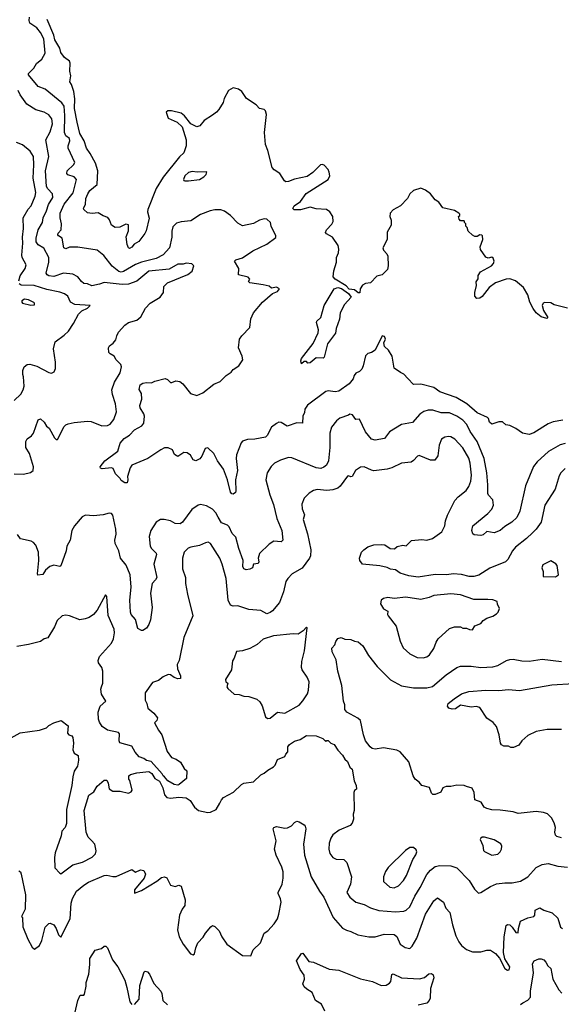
# Model space of a CAD drawing. Extents: x 1771496 to 1971148, y 471553 to 643630.
# Tile 647 of 656: x 1927492 to 1931993, y 539185 to 547373. Entities that reach past the tile are written whole.
import ezdxf

# ---------------------------------------------------------------- set-up
doc = ezdxf.new("R2010")
doc.units = 0

msp = doc.modelspace()

# ---------------------------------------------------------------- linework, layer by layer
at = {"layer": '0CON10XD'}
for points in [[(1927634.5, 547305), (1927575.7, 547345), (1927569.6, 547365), (1927574, 547395)], [(1932005, 544041.4), (1931925, 544029.2), (1931885, 544012), (1931765, 543935.8), (1931725, 543923.8), (1931670, 543935), (1931615, 543972.5), (1931565, 543997.5), (1931533, 544003), (1931505, 544027.5), (1931475, 544027.5), (1931415, 544010), (1931396.7, 544025), (1931388.8, 544055), (1931380, 544065), (1931295, 544104.4), (1931206.9, 544176.9), (1931120.2, 544230.2), (1930985, 544279.2), (1930934.4, 544314.4), (1930825, 544342.9), (1930765, 544339.5), (1930718.6, 544388.6), (1930685.8, 544425.8), (1930657.7, 544437.7), (1930604.5, 544474.5), (1930588, 544575), (1930555.8, 544625.8), (1930524.1, 544654.1), (1930517.5, 544685), (1930531.2, 544715), (1930530, 544725), (1930525, 544737.5), (1930505, 544742.5), (1930445, 544624), (1930415.9, 544604.1), (1930385, 544597.5), (1930365, 544577.5), (1930347.1, 544495), (1930335, 544466.2), (1930315, 544447.5), (1930285, 544434), (1930271.9, 544415), (1930264.3, 544385), (1930231.4, 544345), (1930145, 544284.2), (1930115, 544278), (1930055, 544285.7), (1930035, 544280.8), (1929882.8, 544167.2), (1929860.8, 544135), (1929859.4, 544105), (1929845.7, 544075), (1929841.2, 544018.8), (1929795, 544020), (1929715, 543993.1), (1929665, 544024.2), (1929645, 544025.7), (1929625, 544016), (1929585.5, 543984.5), (1929550, 543915), (1929535, 543901.9), (1929445, 543883.3), (1929385, 543881.9), (1929345, 543867.5), (1929332, 543855), (1929292.9, 543755), (1929290.6, 543725), (1929303.1, 543625), (1929284.4, 543545), (1929288.8, 543451.2), (1929285, 543440), (1929265, 543428), (1929255, 543430.8), (1929244.4, 543445), (1929218.9, 543545), (1929184.5, 543635), (1929135.6, 543705), (1929105, 543766), (1929055, 543813.3), (1929033.9, 543806.1), (1929007, 543743), (1928989.7, 543720.3), (1928955, 543703.8), (1928933, 543713), (1928910.5, 543750.5), (1928885, 543771.2), (1928855, 543772.5), (1928805, 543741.2), (1928777.7, 543757.7), (1928762.5, 543795), (1928725, 543813.3), (1928695, 543811.2), (1928664.4, 543795.6), (1928556.7, 543725), (1928425, 543667.1), (1928410, 543645), (1928387.5, 543575), (1928391.2, 543545), (1928385, 543520), (1928365, 543520), (1928335, 543540), (1928326.4, 543556.4), (1928288.8, 543595), (1928270, 543640), (1928255, 543646.2), (1928177, 543637), (1928163.6, 543643.6), (1928160, 543655), (1928199.2, 543705), (1928307.1, 543785), (1928327.9, 543852.1), (1928359.5, 543890.5), (1928405, 543918.6), (1928447.3, 543962.7), (1928506, 543995), (1928523, 544017), (1928529.2, 544075), (1928524, 544095), (1928492.5, 544145), (1928489.2, 544165), (1928506.1, 544216.1), (1928504, 544265), (1928486.1, 544296.1), (1928493.2, 544336.8), (1928515, 544350), (1928545.7, 544355.7), (1928586.4, 544353.6), (1928615, 544367.5), (1928701.7, 544388.3), (1928720.6, 544380.6), (1928745, 544355.6), (1928756.7, 544355), (1928789.3, 544370.7), (1928824.2, 544364.2), (1928846.7, 544345), (1928910.6, 544265), (1928965, 544246.9), (1929015, 544269.2), (1929105, 544341.5), (1929159.2, 544365), (1929206.9, 544413.1), (1929248.2, 544441.8), (1929266.2, 544465), (1929314.4, 544495.6), (1929345.8, 544545), (1929341.9, 544575), (1929309.2, 544645), (1929319.2, 544715), (1929337.5, 544745), (1929405.7, 544814.3), (1929412.5, 544885), (1929434.2, 544935), (1929510, 545025), (1929593.9, 545096.1), (1929635, 545113.3), (1929652.5, 545135), (1929625, 545148.1), (1929585, 545141.2), (1929565, 545156.4), (1929515, 545169.2), (1929405.7, 545184.3), (1929393.8, 545195), (1929403.3, 545215), (1929392, 545232), (1929311.3, 545251.3), (1929314.4, 545305), (1929276.7, 545365), (1929287.5, 545375), (1929345, 545392.9), (1929429.4, 545450.6), (1929546.2, 545505), (1929619.4, 545560.6), (1929622, 545575), (1929582.5, 545655), (1929575.5, 545685), (1929547.1, 545715), (1929525, 545717.3), (1929485, 545706.4), (1929435, 545677.1), (1929345, 545658.9), (1929305, 545679.4), (1929245, 545743.4), (1929195, 545781.8), (1929165, 545791.8), (1929115, 545792.9), (1929075.4, 545784.6), (1928995, 545751.4), (1928915, 545700), (1928835, 545692.5), (1928795, 545682), (1928765, 545651.2), (1928756.5, 545615), (1928755.4, 545565), (1928735.8, 545475), (1928685, 545416.8), (1928625, 545386.8), (1928505, 545356.4), (1928455, 545337.8), (1928355, 545278.5), (1928335, 545274.5), (1928315, 545279.5), (1928261.9, 545321.9), (1928191.3, 545411.3), (1928135, 545457.3), (1927975, 545482.4), (1927905, 545481.1), (1927875, 545467.7), (1927859.6, 545475), (1927845.5, 545555), (1927814.6, 545574.6), (1927808.3, 545585), (1927812.2, 545597.8), (1927837.1, 545625), (1927840.4, 545675), (1927829.2, 545725), (1927828.8, 545765), (1927860.8, 545839.2), (1927936.4, 545933.6), (1927964.6, 546044.6), (1927945.8, 546065), (1927893.1, 546083.1), (1927882.5, 546095), (1927885.8, 546115), (1927939.4, 546165), (1927949.4, 546185), (1927894.5, 546305), (1927893.6, 546325), (1927907.5, 546365), (1927905.4, 546385), (1927876.2, 546406.2), (1927864.2, 546435), (1927868.3, 546575), (1927861.2, 546655), (1927841.7, 546681.7), (1927705, 546794.4), (1927645, 546816.5), (1927565.7, 546915), (1927565.8, 546925), (1927610.5, 546969.5), (1927631.7, 547008.3), (1927675.7, 547045), (1927702.9, 547095), (1927692.5, 547215), (1927665, 547265.6), (1927634.5, 547305)], [(1931337.5, 545575), (1931331.7, 545581.7), (1931315, 545582.5), (1931295, 545570), (1931275, 545570), (1931255, 545580), (1931220, 545615), (1931210, 545645), (1931200, 545655), (1931200, 545675), (1931190, 545685), (1931190, 545695), (1931185, 545700), (1931155, 545700), (1931143, 545713), (1931140, 545735), (1931150, 545745), (1931150, 545755), (1931142.5, 545765), (1931105, 545785.7), (1931008.6, 545808.6), (1930975, 545854), (1930945, 545876), (1930905, 545925.7), (1930865, 545955.8), (1930825, 545971.2), (1930765, 545952.5), (1930735, 545926), (1930714.4, 545885.6), (1930656.2, 545823.8), (1930595, 545791.1), (1930570.5, 545765), (1930568.9, 545735), (1930579.4, 545705), (1930578.8, 545665), (1930545.6, 545605), (1930546.7, 545545), (1930510, 545475), (1930514.2, 545455), (1930542.5, 545425), (1930550.8, 545405), (1930554.2, 545325.8), (1930548, 545295), (1930505, 545251.2), (1930461.2, 545238.8), (1930406.7, 545185), (1930365, 545179.5), (1930340, 545165), (1930320.6, 545135), (1930319.5, 545100.5), (1930305, 545101.4), (1930275.4, 545125.4), (1930231.5, 545131.5), (1930205, 545160.9), (1930115, 545214.4), (1930098.5, 545235), (1930102, 545285), (1930123.8, 545355), (1930124.6, 545395), (1930141.8, 545435), (1930145.4, 545465), (1930137.5, 545495), (1930092.5, 545565), (1930042.2, 545592.2), (1930034.2, 545604.2), (1930042.9, 545625), (1930086.7, 545673.3), (1930096.7, 545695), (1930094.4, 545735), (1930070, 545775), (1930043, 545793), (1929955, 545798.8), (1929905, 545814.4), (1929825, 545790.8), (1929772.3, 545792.3), (1929761.7, 545801.7), (1929774.3, 545825.7), (1929825, 545861.2), (1929873.2, 545926.8), (1930056.5, 546045), (1930068.8, 546075), (1930063.6, 546105), (1930055, 546128.1), (1930022.9, 546162.9), (1930005, 546168.2), (1929993.1, 546165), (1929928.3, 546101.7), (1929881.5, 546068.5), (1929775, 546047), (1929725, 546027.5), (1929705, 546025.8), (1929691.9, 546031.9), (1929655, 546093.7), (1929606.5, 546125), (1929589.2, 546145), (1929554.5, 546285), (1929534.2, 546335), (1929527.8, 546435), (1929542.9, 546585), (1929535.6, 546615.6), (1929524, 546625), (1929485, 546635.5), (1929457.3, 546665), (1929378.2, 546718.2), (1929337.4, 546775), (1929310.4, 546795), (1929264.8, 546805.2), (1929227.6, 546785), (1929192.7, 546717.3), (1929183.3, 546685), (1929146.8, 546625), (1929127.5, 546602.5), (1929095, 546579.1), (1929026.4, 546535), (1928989.2, 546490.8), (1928965, 546482.5), (1928915, 546506.2), (1928862.2, 546572.2), (1928834.4, 546595), (1928754.3, 546615.7), (1928723.8, 546615), (1928708.5, 546605), (1928726.1, 546555), (1928801.6, 546521.6), (1928841.1, 546481.1), (1928876.3, 546375), (1928875.3, 546324.7), (1928856.4, 546265), (1928818.9, 546231.1), (1928685, 546063.3), (1928625, 545968.6), (1928555.9, 545795), (1928554.2, 545774.2), (1928567.6, 545722.4), (1928542.7, 545617.3), (1928533.3, 545595), (1928482.6, 545527.4), (1928442.5, 545505), (1928425, 545482), (1928405, 545470.8), (1928395, 545476.7), (1928385, 545502.5), (1928377.3, 545567.3), (1928395, 545617.5), (1928395, 545668), (1928375, 545672.5), (1928325, 545648.1), (1928284.3, 545644.3), (1928255, 545663.8), (1928239.4, 545709.4), (1928225, 545726.5), (1928185, 545742.1), (1928145, 545766.7), (1928095, 545761.9), (1928055.7, 545765.7), (1928024.4, 545794.4), (1928021.4, 545805), (1928038, 545835), (1928042.3, 545885), (1928057.1, 545925), (1928075, 545952.9), (1928137.2, 546002.8), (1928142.4, 546115), (1928120.9, 546180.9), (1928079.1, 546259.1), (1928046.6, 546305), (1928027.5, 546365), (1927991.4, 546425), (1927970.2, 546519.8), (1927948.8, 546635), (1927950.4, 546715), (1927943.3, 546775), (1927922.9, 546832.9), (1927908.6, 546855), (1927917.7, 546905), (1927910, 546945), (1927912.5, 547012.5), (1927905, 547028.8), (1927865, 547059.6), (1927835, 547098.9), (1927825.3, 547135), (1927785, 547206.7), (1927774.8, 547245), (1927720.6, 547375)], [(1927445, 543595.6), (1927525, 543592.2), (1927582.6, 543607.4), (1927604.2, 543625), (1927607.3, 543655), (1927574, 543764), (1927544.3, 543815), (1927543.5, 543865), (1927553.3, 543886.7), (1927588.8, 543911.2), (1927605.5, 543935), (1927645, 544046.2), (1927665, 544053.8), (1927696, 544025), (1927715, 543993.8), (1927738, 543975), (1927780, 543895), (1927795, 543882.5), (1927805, 543882), (1927861.2, 543988.8), (1927875, 544004.2), (1927895, 544011.9), (1927945, 544023.1), (1928055, 544034.3), (1928085, 544030), (1928175.7, 543995.7), (1928223, 543997), (1928245, 544010), (1928275, 544049.2), (1928297.1, 544112.9), (1928287.9, 544177.9), (1928262.5, 544255), (1928258.2, 544295), (1928280.3, 544359.7), (1928326.4, 544435), (1928339.2, 544485), (1928333.8, 544505), (1928295, 544543.3), (1928277.5, 544575), (1928242.7, 544592.7), (1928233.9, 544603.9), (1928230, 544645), (1928238.3, 544661.7), (1928267.7, 544682.3), (1928290.7, 544709.3), (1928298.8, 544745), (1928313.8, 544775), (1928365, 544833.3), (1928395, 544853.3), (1928465, 544873.8), (1928498.8, 544901.2), (1928538.8, 544975), (1928576.7, 545015), (1928660, 545065), (1928685.8, 545105), (1928691.2, 545155), (1928719.2, 545185), (1928888.8, 545255), (1928925, 545282), (1928938.8, 545325), (1928923.6, 545343.6), (1928875, 545348), (1928849.5, 545340.5), (1928805, 545340.8), (1928735, 545296.9), (1928565, 545281.9), (1928465, 545197.8), (1928397.5, 545172.5), (1928345, 545169.8), (1928195, 545188.2), (1928155, 545173.1), (1928090.3, 545160.3), (1928055.4, 545175.4), (1928025, 545178.1), (1928005.6, 545195), (1927975.3, 545235.3), (1927935, 545257.8), (1927855, 545263.8), (1927775, 545237.1), (1927735, 545242.1), (1927719.8, 545249.8), (1927711.9, 545265), (1927735.5, 545355.5), (1927735.3, 545395.3), (1927693.7, 545473.7), (1927645, 545500.6), (1927628.5, 545525), (1927628.5, 545555), (1927645.4, 545625), (1927680.5, 545685), (1927687.7, 545725), (1927715.9, 545784.1), (1927730.8, 545835), (1927768.2, 545895), (1927764.4, 545925), (1927725.7, 545965.7), (1927715.7, 545985.7), (1927707.8, 546115), (1927733.1, 546235), (1927708.1, 546375), (1927745, 546440.8), (1927764.1, 546505.9), (1927759.5, 546549.5), (1927735, 546581.8), (1927695, 546603.8), (1927625, 546623.9), (1927551.3, 546671.3), (1927497.3, 546747.3), (1927480.5, 546785)], [(1927485, 545200), (1927495, 545243.1), (1927536.7, 545305), (1927546.7, 545335), (1927513.8, 545393.8), (1927508.8, 545415), (1927519.4, 545515), (1927514.7, 545565), (1927523.5, 545635), (1927519.7, 545725), (1927563.1, 545796.9), (1927587.7, 545825), (1927620.6, 545905), (1927626.5, 545935), (1927605.2, 546055.2), (1927609.7, 546165), (1927606, 546235), (1927579.1, 546279.1), (1927515, 546333.1), (1927465, 546352.9)], [(1928865, 546032), (1928895, 546033.3), (1928987.5, 546045), (1929022.5, 546065), (1929042.5, 546085), (1929047, 546107), (1928966.1, 546103.9), (1928925, 546110), (1928895, 546101.9), (1928864.4, 546075), (1928854.2, 546045), (1928856.1, 546036.1), (1928865, 546032)], [(1932044.7, 544974.7), (1931935, 545002.9), (1931905, 545017.5), (1931857.7, 545022.3), (1931843.3, 545015), (1931834, 544995), (1931846, 544955), (1931880, 544895), (1931872.5, 544887.5), (1931825, 544903.1), (1931785, 544935.7), (1931760.2, 544970.2), (1931732.7, 545025), (1931715.4, 545085.4), (1931677.8, 545145), (1931612.1, 545202.1), (1931565, 545216.4), (1931534.6, 545215.4), (1931445, 545184.4), (1931394.6, 545145.4), (1931335, 545071.2), (1931315, 545056.7), (1931290, 545055), (1931273.6, 545073.6), (1931273.9, 545103.9), (1931287.7, 545162.3), (1931287, 545193), (1931301.7, 545218.3), (1931302.5, 545245), (1931322.5, 545275), (1931413.3, 545325), (1931430, 545345), (1931436.2, 545365), (1931428.3, 545388.3), (1931416.7, 545396.7), (1931385, 545390), (1931367, 545397), (1931323, 545463), (1931320, 545485), (1931340, 545545), (1931337.5, 545575)], [(1927445, 544206), (1927502, 544258), (1927521.5, 544295), (1927528.5, 544325), (1927523.7, 544403.7), (1927517.5, 544422.5), (1927518.2, 544455), (1927530, 544485), (1927555, 544505.6), (1927575, 544509.2), (1927635, 544492.5), (1927735, 544439.2), (1927756.1, 544433.9), (1927777.5, 544445), (1927788.3, 544471.7), (1927789.2, 544525), (1927773.3, 544635), (1927788, 544695), (1927862, 544748), (1927897, 544783), (1927938.1, 544845), (1927980, 544925), (1928008.8, 544951.2), (1928054.4, 544975), (1928076.7, 544995), (1927951.2, 545005), (1927914.6, 545024.6), (1927890.9, 545075), (1927865, 545092.9), (1927825, 545106.8), (1927718.3, 545128.3), (1927613, 545163), (1927504.8, 545164.8), (1927488.5, 545175)], [(1929835, 544510), (1929827.5, 544535), (1929833.8, 544555), (1929930, 544680), (1929972.5, 544767.5), (1929974.4, 544795), (1929959.2, 544855), (1929962, 544865), (1929994.4, 544895), (1930022.2, 544995), (1930104.5, 545135.5), (1930135, 545144.7), (1930166.4, 545136.4), (1930226, 545096), (1930245.6, 545064.4), (1930191.9, 545005), (1930156.5, 544935), (1930148.5, 544881.5), (1930123.3, 544805), (1930117.8, 544765), (1930051.5, 544678.5), (1930022.5, 544565), (1930013, 544557), (1929955, 544560), (1929905, 544520), (1929887, 544517), (1929875, 544530), (1929855, 544530), (1929835, 544510)], [(1927585, 544999.5), (1927615, 545002.5), (1927616.2, 545015), (1927610.3, 545020.3), (1927565, 545044.2), (1927532.7, 545047.3), (1927510, 545035), (1927508.8, 545025), (1927516.7, 545015), (1927585, 544999.5)], [(1932025, 543849.6), (1931985, 543836.4), (1931887.1, 543782.9), (1931793.9, 543696.1), (1931762.8, 543657.2), (1931694.6, 543495.4), (1931648.1, 543285), (1931625, 543234.2), (1931583, 543193), (1931525, 543159.4), (1931485, 543124.4), (1931435, 543105.6), (1931374.3, 543115.7), (1931345, 543090), (1931325, 543083.8), (1931268.3, 543088.3), (1931257, 543097), (1931250, 543125), (1931257.5, 543165), (1931383, 543267), (1931415, 543302), (1931428.9, 543335), (1931425, 543381.2), (1931387.6, 543417.6), (1931381.5, 543431.5), (1931383.9, 543505), (1931374.7, 543605), (1931351.6, 543725), (1931294.2, 543865), (1931236.9, 543946.9), (1931206.8, 544005), (1931175, 544042.3), (1931125, 544076.8), (1931065, 544103.8), (1930995, 544104.6), (1930925, 544125.4), (1930885.5, 544125.5), (1930852, 544115), (1930817.8, 544092.2), (1930755.6, 544024.4), (1930665, 544005.8), (1930565, 543946), (1930525, 543891.2), (1930445, 543876.7), (1930415, 543883.8), (1930365, 543946), (1930315, 544050), (1930285, 544048.8), (1930257, 544087), (1930235, 544092.5), (1930225.8, 544084.2), (1930151.9, 544058.1), (1930125, 544036.2), (1930082, 543985), (1930070, 543935), (1930069.6, 543815), (1930057.1, 543705), (1930041.7, 543668.3), (1930019.7, 543650.3), (1929995, 543640), (1929955, 543645.4), (1929755, 543730), (1929725, 543730.8), (1929660.5, 543709.5), (1929608.8, 543685), (1929582, 543658), (1929548.1, 543605), (1929538.6, 543545), (1929570.2, 543420.2), (1929602.4, 543342.4), (1929628.1, 543225), (1929671.1, 543125), (1929680, 543045), (1929665, 543032), (1929603.7, 543036.3), (1929565, 543012.5), (1929485, 542933.3), (1929474.2, 542895.8), (1929480, 542865), (1929475, 542850), (1929436.2, 542843.8), (1929425.6, 542814.4), (1929405, 542803.8), (1929375, 542796.7), (1929355, 542806.7), (1929347.5, 542825), (1929348.1, 542875), (1929313.5, 542975), (1929289.2, 543069.2), (1929259.2, 543099.2), (1929234.3, 543155), (1929218.1, 543168.1), (1929168.1, 543188.1), (1929140.9, 543235)], [(1932025, 543639.2), (1931988, 543605), (1931975, 543580), (1931940.9, 543469.1), (1931856.7, 543335), (1931826.4, 543193.6), (1931785, 543137.1), (1931753.6, 543106.4), (1931705, 543057.8), (1931613.9, 542986.1), (1931587.8, 542955), (1931547.5, 542882.5), (1931529.4, 542865), (1931398.5, 542811.5), (1931307.6, 542752.4), (1931265, 542741.5), (1931226.3, 542743.7), (1931165, 542759.4), (1931095, 542764.6), (1931042.5, 542757.5), (1930945, 542760), (1930803.2, 542736.8), (1930725, 542748.8), (1930655, 542769.2), (1930615, 542798.1), (1930574.5, 542804.5), (1930545, 542816.9), (1930485, 542830.6), (1930340, 542845), (1930318.8, 542875), (1930316.2, 542895), (1930332.9, 542945), (1930352, 542965), (1930385, 542990), (1930435, 543004.3), (1930495, 543008.8), (1930525.9, 543005.9), (1930570, 542975), (1930606.4, 542973.6), (1930628.3, 542991.7), (1930675, 543002.5), (1930705, 542996.7), (1930747.5, 543042.5), (1930835, 543050), (1930875.8, 543045.8), (1930922.4, 543057.6), (1931001.4, 543115), (1931024.4, 543165), (1931030.4, 543205), (1931047.9, 543252.1), (1931109.2, 543375), (1931135, 543404), (1931201.7, 543458.3), (1931225, 543491.2), (1931241.9, 543535), (1931245.5, 543584.5), (1931236.7, 543685), (1931225.4, 543725.4), (1931173.6, 543813.6), (1931108, 543885), (1931075, 543904.2), (1931055, 543907.5), (1931025, 543902), (1930998.8, 543885), (1930979.2, 543835), (1930965.8, 543745), (1930940.8, 543709.2), (1930905, 543708.6), (1930812.7, 543747.3), (1930798.3, 543741.7), (1930765, 543706), (1930745.6, 543694.4), (1930665, 543685.6), (1930585, 543646.9), (1930545, 543635.6), (1930435, 543622.2), (1930415, 543625.6), (1930355, 543654), (1930325, 543652.5), (1930282.5, 543625), (1930255, 543574.2), (1930245, 543570), (1930225, 543580), (1930215, 543575.8), (1930155.9, 543494.1), (1930135, 543477.3), (1930095, 543462.7), (1930045, 543457.3), (1929964.6, 543465.4), (1929933.7, 543456.3), (1929898, 543435), (1929855, 543394), (1929835.5, 543344.5), (1929840, 543305), (1929857.8, 543255), (1929847.8, 543215), (1929883.1, 543096.9), (1929911.1, 542965), (1929909.4, 542915), (1929901.9, 542895), (1929838.3, 542811.7), (1929756, 542765), (1929719.2, 542725), (1929705, 542700), (1929685.5, 542615), (1929650, 542525), (1929592.8, 542457.2), (1929575, 542442.5), (1929547.3, 542432.7), (1929495, 542458.8), (1929395, 542469.2), (1929305, 542497.5), (1929265, 542494.3), (1929244.2, 542505), (1929225.4, 542545.4), (1929206.8, 542725), (1929176.1, 542846.1), (1929154.3, 542895), (1929077.5, 543017.5), (1929057.3, 543027.3), (1929037.1, 543022.9), (1928985, 543000.6), (1928915, 542987.3), (1928893, 542977), (1928858.6, 542945), (1928845.6, 542895), (1928844.4, 542805), (1928869.1, 542735), (1928870.6, 542685), (1928885.7, 542595.7), (1928932, 542415), (1928855.8, 542235), (1928817.5, 542045), (1928800.8, 542009.2), (1928803.8, 541975), (1928828.8, 541915), (1928827.5, 541895), (1928807.5, 541892.5), (1928775, 541901.4), (1928745, 541923.3), (1928726.1, 541926.1), (1928685, 541906.7), (1928645, 541878.6), (1928595, 541860.8), (1928533.8, 541776.2), (1928534, 541715), (1928550, 541685), (1928557.9, 541647.9), (1928607.5, 541605), (1928637, 541567), (1928632.5, 541545), (1928612.5, 541525), (1928644.3, 541464.3), (1928673.8, 541425), (1928716.4, 541286.4), (1928755, 541237.5), (1928793.6, 541223.6), (1928829.3, 541199.3), (1928860, 541145), (1928880, 541125), (1928878.3, 541061.7), (1928817, 541013), (1928805, 541007.5), (1928775, 541012.5), (1928723.6, 541043.6), (1928696.4, 541076.4), (1928683.3, 541083.3), (1928675, 541100), (1928585, 541203.3), (1928545, 541212.5), (1928525, 541227.5), (1928483.6, 541243.6), (1928452.4, 541282.4), (1928425, 541332.5), (1928325, 541360), (1928317.5, 541375), (1928322.5, 541435), (1928312.5, 541445), (1928222.5, 541465), (1928176.7, 541495), (1928155, 541530), (1928147.5, 541555), (1928143.8, 541615), (1928160, 541665), (1928206.7, 541705), (1928171.4, 541765), (1928167.5, 541805), (1928172, 541825), (1928182.5, 541855), (1928183.9, 541956.1), (1928174.4, 541985), (1928148, 542025), (1928144, 542045), (1928155, 542076.2), (1928255, 542188.8), (1928271.9, 542225), (1928280.6, 542275), (1928276.9, 542305), (1928228.6, 542418.6), (1928215.9, 542575.9), (1928205, 542590), (1928137.2, 542462.8), (1928105, 542427.5), (1928068.3, 542401.7), (1928035, 542388.9), (1927992.4, 542382.4), (1927905, 542415.6), (1927875, 542420), (1927845, 542415.8), (1927803.4, 542376.6), (1927782, 542325), (1927725, 542233.3), (1927695, 542223.3), (1927665, 542202.5), (1927565, 542176), (1927469.3, 542160.7)], [(1929140.9, 543235), (1929122.6, 543272.6), (1929095, 543302.5), (1929045, 543331.2), (1928995, 543342), (1928975, 543336), (1928921.3, 543298.7), (1928845, 543194.2), (1928825, 543180), (1928785, 543181.9), (1928744.4, 543204.4), (1928692.7, 543217.3), (1928663, 543217), (1928625, 543193.8), (1928581.1, 543125), (1928567.5, 543075), (1928575.6, 542995), (1928586.9, 542975), (1928626.3, 542936.3), (1928629.4, 542925), (1928605.6, 542845), (1928630.8, 542735), (1928622, 542715), (1928594.3, 542685), (1928578.9, 542605), (1928593.6, 542485), (1928578.8, 542381.2), (1928565.5, 542344.5), (1928545, 542312.5), (1928515, 542292.5), (1928503, 542293), (1928475, 542310), (1928453.8, 542385), (1928419.4, 542425), (1928413.1, 542445), (1928406.4, 542545), (1928417.2, 542652.8), (1928409.1, 542755), (1928377.2, 542837.2), (1928329.1, 542895), (1928316.6, 542956.6), (1928286.3, 543016.3), (1928282.4, 543045), (1928292.8, 543095), (1928291.8, 543135), (1928265, 543253.3), (1928255, 543265.7), (1928235, 543269.4), (1928185.4, 543254.6), (1928105, 543246.9), (1928038.6, 543251.4), (1928011.2, 543238.8), (1927946.9, 543165), (1927925, 543123.8), (1927910.8, 543045), (1927884, 542995), (1927877.5, 542955), (1927835, 542830), (1927825, 542826.7), (1927775, 542836.2), (1927743.3, 542825), (1927706.7, 542795), (1927685, 542760), (1927644, 542754), (1927638.8, 542765), (1927651.8, 542875), (1927648.2, 542945), (1927625, 543002.5), (1927605.9, 543025.9), (1927586.9, 543036.9), (1927500, 543055), (1927475, 543091.4)], [(1931945, 542740), (1931970, 542755), (1931960, 542835), (1931948.3, 542848.3), (1931905, 542872.5), (1931840.7, 542839.3), (1931832.5, 542815), (1931843.3, 542785), (1931841.7, 542741.7), (1931945, 542740)], [(1930845, 542066.2), (1930875, 542074), (1930897.9, 542092.1), (1930935, 542142.5), (1930952.7, 542197.3), (1930970, 542225), (1931065, 542310), (1931105, 542323.3), (1931155, 542322.5), (1931175, 542312.5), (1931205, 542313.3), (1931230.7, 542300.7), (1931255, 542300), (1931275, 542332.5), (1931325, 542352.5), (1931344, 542376), (1931375, 542396.7), (1931425, 542413.3), (1931455, 542432.5), (1931467.5, 542445), (1931480, 542475), (1931463, 542513), (1931460, 542535), (1931425, 542548), (1931382.3, 542552.3), (1931265, 542551.1), (1931155, 542588.6), (1931075, 542598.9), (1930935, 542585.4), (1930895, 542566.5), (1930825, 542552.2), (1930700.9, 542569.1), (1930605, 542560.6), (1930552.5, 542567.5), (1930515, 542560), (1930496.7, 542545), (1930490, 542515), (1930515, 542474), (1930551.2, 542455), (1930548.8, 542425), (1930553.8, 542415), (1930619.7, 542329.7), (1930654, 542205), (1930678.8, 542148.8), (1930735, 542100), (1930795, 542070), (1930845, 542066.2)], [(1929552.7, 541562.7), (1929575, 541562.9), (1929635, 541613.8), (1929695, 541606.9), (1929815, 541673.5), (1929845, 541707.1), (1929882.8, 541767.2), (1929893.4, 541796.6), (1929897.1, 541865), (1929881.8, 541905), (1929839.4, 541965), (1929833.5, 541985), (1929835.5, 542035.5), (1929858.5, 542125), (1929882.5, 542315), (1929875, 542320), (1929848.3, 542291.7), (1929805, 542263.8), (1929765, 542265.8), (1929601.7, 542248.3), (1929515, 542220.6), (1929465, 542176.5), (1929405, 542143.3), (1929345, 542122.9), (1929292.5, 542117.5), (1929275, 542062.5), (1929261.7, 542041.7), (1929252, 541965), (1929201.2, 541885), (1929205, 541867.5), (1929222.5, 541855), (1929214, 541825), (1929221.3, 541811.3), (1929275, 541764), (1929315, 541760), (1929355, 541746.2), (1929395, 541744.3), (1929461.7, 541721.7), (1929488.8, 541698.8), (1929507, 541667), (1929535.8, 541575.8), (1929552.7, 541562.7)], [(1931995, 540568.9), (1931955, 540580), (1931945, 540590), (1931939.1, 540615), (1931944.4, 540655), (1931933.3, 540695), (1931913.1, 540735), (1931877.4, 540767.4), (1931845, 540780.8), (1931785, 540787.5), (1931635, 540771.4), (1931594.4, 540784.4), (1931485, 540800.4), (1931415, 540802.2), (1931373.7, 540813.7), (1931352, 540825), (1931326.1, 540866.1), (1931275.5, 540885.5), (1931270, 540945), (1931253, 540983), (1931205, 540996.2), (1931185, 541004), (1931125, 541006), (1931075, 540996.2), (1931035, 540996.2), (1931010, 540985), (1930990.8, 540949.2), (1930945, 540930), (1930925, 540930), (1930915, 540940), (1930897.7, 540987.7), (1930833.9, 541003.9), (1930813.2, 541033.2), (1930778, 541058), (1930761.8, 541085), (1930725, 541200), (1930653, 541283), (1930625, 541299.2), (1930515, 541316.7), (1930445, 541306.9), (1930422.4, 541312.4), (1930403.8, 541325), (1930365.6, 541375.6), (1930348.6, 541425), (1930323.6, 541543.6), (1930303.6, 541563.6), (1930211.2, 541615), (1930194.2, 541635), (1930193.1, 541675), (1930183.1, 541705), (1930168.1, 541835), (1930135.8, 541955), (1930121.2, 542048.8), (1930090, 542115), (1930085.8, 542145), (1930112, 542175), (1930118.3, 542201.7), (1930135, 542226.7), (1930165, 542233.8), (1930195, 542222), (1930245, 542219.2), (1930275, 542204), (1930305, 542198.8), (1930342.5, 542165), (1930392, 542085), (1930462.5, 541995), (1930573, 541883), (1930665, 541833.1), (1930765.5, 541815.5), (1930875, 541816.5), (1930922.4, 541827.6), (1931037.5, 541925), (1931124, 541985), (1931155, 541997.5), (1931245, 541996.5), (1931325, 541986.5), (1931425, 541991.1), (1931467, 542003), (1931537.3, 542042.7), (1931565, 542053.1), (1931594.3, 542054.3), (1931665, 542040.6), (1931725, 542037.8), (1931835, 542055.6), (1931995, 542036.7)], [(1931995, 541469.5), (1931875, 541470.6), (1931785, 541454.3), (1931715, 541419.2), (1931666, 541375), (1931640.3, 541339.7), (1931595, 541321.2), (1931575, 541321.2), (1931555, 541330), (1931515, 541330), (1931495, 541341.2), (1931487.5, 541357.5), (1931476.6, 541426.6), (1931454.4, 541494.4), (1931428.3, 541528.3), (1931375.5, 541565.5), (1931315, 541654.2), (1931285, 541662.1), (1931245, 541656), (1931155, 541671.4), (1931115, 541641.2), (1931085, 541640), (1931057.5, 541647.5), (1931047.5, 541665), (1931054, 541685), (1931102, 541725), (1931164.6, 541765.4), (1931225, 541785.6), (1931365, 541797.3), (1931475, 541793.3), (1931555, 541802.9), (1931645, 541793.3), (1931915, 541842.5), (1932095, 541853.1)], [(1927395, 541386.7), (1927495, 541441.2), (1927655.8, 541464.2), (1927716.1, 541483.9), (1927735, 541502.5), (1927775, 541526), (1927835.8, 541545.8), (1927895, 541500), (1927888.3, 541438.3), (1927900, 541425), (1927925, 541417.5), (1927933.9, 541403.9), (1927938.8, 541355), (1927935, 541300), (1927945, 541272.5), (1927976.7, 541255), (1927980, 541215), (1927971.2, 541165), (1927946.1, 541123.9), (1927932.3, 541077.7), (1927924.2, 541005), (1927882, 540805), (1927882, 540688), (1927868.8, 540655), (1927843.3, 540625), (1927836, 540585), (1927787.1, 540445), (1927780, 540405), (1927785, 540320), (1927824.3, 540274.3), (1927835, 540270.8), (1927935, 540343.3), (1928014.6, 540365.4), (1928095, 540406.9), (1928122.9, 540435), (1928127.9, 540462.1), (1928115.4, 540515.4), (1928087.8, 540547.8), (1928062, 540575), (1928045.7, 540615), (1928028.8, 540795), (1928066.4, 540923.6), (1928109.5, 540950.5), (1928135, 540997.5), (1928195, 541050), (1928215, 541050), (1928227.5, 541025), (1928236.4, 540976.4), (1928265, 540956.7), (1928327.7, 540957.7), (1928395, 540940), (1928417.7, 540952.3), (1928426.1, 540966.1), (1928406.7, 541045), (1928398.3, 541058.3), (1928400, 541085), (1928413, 541097), (1928465, 541110), (1928565, 541120), (1928590, 541105), (1928615, 541063.3), (1928655, 541040), (1928681.2, 540985), (1928695, 540927.5), (1928715, 540903.8), (1928745, 540898), (1928815, 540907.5), (1928875, 540902), (1928908.7, 540878.7), (1928945, 540823.3), (1928977, 540797), (1929055, 540780.8), (1929078.3, 540781.7), (1929125, 540803.8), (1929155, 540857.5), (1929168, 540885), (1929185.7, 540904.3), (1929270.3, 540949.7), (1929335, 541013.8), (1929355, 541023.3), (1929435, 541036), (1929495, 541094), (1929525, 541105.8), (1929555, 541132), (1929601.7, 541158.3), (1929616.1, 541173.9), (1929635, 541220), (1929696.7, 541245), (1929702.5, 541265), (1929720, 541285), (1929719.2, 541325), (1929735, 541344.2), (1929775, 541372), (1929824.3, 541385.7), (1929875, 541418.8), (1929955, 541416.2), (1930010, 541395), (1930035, 541370), (1930042.5, 541377.5), (1930055, 541377.5), (1930077.5, 541357.5), (1930106.7, 541345), (1930137, 541297), (1930175, 541257.5), (1930193.3, 541223.3), (1930215, 541202.5), (1930237, 541157), (1930255, 541140), (1930271.7, 541041.7), (1930287.5, 541005), (1930292.5, 540975), (1930275, 540962.5), (1930268, 540945), (1930271.2, 540795), (1930264, 540765), (1930266.2, 540725), (1930255, 540690), (1930237.2, 540672.8), (1930147.8, 540632.2), (1930095.7, 540595), (1930076.9, 540565), (1930064.4, 540525), (1930060, 540475), (1930069.3, 540439.3), (1930094.6, 540404.6), (1930122.6, 540392.6), (1930185, 540388.1), (1930211.1, 540365), (1930248.8, 540245), (1930240, 540185), (1930211.2, 540115), (1930236.2, 540075), (1930284.5, 540034.5), (1930355, 540015.6), (1930408.3, 539988.3), (1930475.5, 539965.5), (1930615, 539954.6), (1930685, 539959.5), (1930703.8, 539966.2), (1930734.7, 539995.3), (1930775.2, 540084.8), (1930819.6, 540155), (1930876, 540264), (1930905, 540299.4), (1930945, 540330)], [(1927485.7, 540295.7), (1927498, 540285), (1927505.6, 540265.6), (1927540.9, 540095), (1927538.2, 539975), (1927507.5, 539915), (1927515.7, 539905), (1927519.3, 539829.3), (1927558.6, 539725), (1927595, 539660), (1927615, 539643.8), (1927655.4, 539674.6), (1927675.5, 539715), (1927704.6, 539825.4), (1927735, 539856.7), (1927745, 539860), (1927775.6, 539845.6), (1927795.6, 539815.6), (1927815, 539762.5), (1927835, 539742.5), (1927911.8, 539895), (1927920.4, 540025), (1927930.8, 540065), (1927964.7, 540125.3), (1928024.1, 540175.9), (1928065, 540200.4), (1928195, 540256.7), (1928215, 540258.9), (1928265, 540246.9), (1928295, 540247.1), (1928425, 540306.7), (1928455, 540283.3), (1928495, 540302.5), (1928525, 540297.5), (1928537.7, 540267.7), (1928526.2, 540235), (1928445, 540137.5), (1928445, 540110), (1928505, 540130), (1928632.3, 540207.7), (1928671.7, 540238.3), (1928695, 540246), (1928716, 540236), (1928746.4, 540176.4), (1928785, 540163.8), (1928813.8, 540176.2), (1928835, 540166.2), (1928865.9, 540054.1), (1928863.8, 540005), (1928842, 539975), (1928820.8, 539925), (1928804, 539805), (1928818, 539745), (1928852, 539685), (1928912.5, 539605), (1928935, 539596.7), (1928946.1, 539603.9), (1928955.8, 539655), (1928972, 539695), (1929017.8, 539742.2), (1929035.8, 539775), (1929079.7, 539830.3), (1929095, 539839.2), (1929112.9, 539832.9), (1929150, 539795), (1929172, 539745), (1929213.3, 539685), (1929345, 539590), (1929411.7, 539588.3), (1929433.6, 539636.4), (1929493.3, 539695), (1929522.5, 539775), (1929555, 539796), (1929606.6, 539853.4), (1929634.1, 539895.9), (1929646.8, 539933.2), (1929664.6, 540035), (1929660.9, 540060.9), (1929639.2, 540105), (1929640, 540115), (1929672.7, 540182.7), (1929681.2, 540235), (1929680.4, 540285), (1929671.2, 540325), (1929624.5, 540425), (1929609.2, 540475), (1929623.8, 540545), (1929598.8, 540645), (1929604, 540656), (1929625, 540664), (1929695, 540650), (1929716.7, 540653.3), (1929750.3, 540669.7), (1929775, 540696.2), (1929795, 540707.5), (1929815, 540702.5), (1929855, 540676.7), (1929865.6, 540665.6), (1929869.2, 540645), (1929850, 540515), (1929858.2, 540425), (1929915.6, 540245), (1929983.5, 540125), (1930020.7, 540075), (1930097.9, 539907.9), (1930175, 539817.5), (1930208.8, 539801.2), (1930245, 539790.8), (1930303, 539763), (1930395, 539746.2), (1930445, 539745.5), (1930522.1, 539767.9), (1930604.5, 539764.5), (1930627.6, 539747.6), (1930655, 539684), (1930695, 539656), (1930735, 539648.8), (1930755, 539668), (1930791.5, 539735), (1930865, 539934), (1930935, 540046), (1930965, 540069.2), (1931013.3, 540035), (1931033.8, 539985), (1931066.8, 539946.8), (1931089.4, 539845), (1931117.8, 539755), (1931141.1, 539705), (1931165, 539672.5), (1931205, 539639.2), (1931255, 539620), (1931325, 539620), (1931375, 539635.8), (1931405, 539634), (1931447, 539607), (1931478.8, 539568.8), (1931525, 539482.5), (1931545, 539467.5), (1931559.3, 539470.7), (1931566.2, 539495), (1931524.1, 539564.1), (1931512.5, 539615), (1931518.8, 539745), (1931535, 539840), (1931545, 539848), (1931565, 539844.2), (1931586.1, 539826.1), (1931615, 539781.2), (1931635, 539780), (1931636.2, 539815), (1931655, 539875.8), (1931713.8, 539905), (1931764.1, 539915.9), (1931773.8, 539926.2), (1931775, 539968), (1931815, 539986), (1931847.8, 539967.8), (1931916.7, 539945), (1931965, 539900), (1931985.7, 539825.7), (1932004.2, 539814.2)], [(1931415, 540425.8), (1931465, 540434.4), (1931486.4, 540453.6), (1931497.1, 540475), (1931499.3, 540499.3), (1931489.6, 540519.6), (1931435, 540552), (1931355, 540573.3), (1931335, 540573.3), (1931323.6, 540566.4), (1931320, 540555), (1931340, 540505), (1931347.5, 540465), (1931355, 540456), (1931415, 540425.8)], [(1930605, 540154.4), (1930639.7, 540170.3), (1930680.8, 540215), (1930705.6, 540255), (1930760, 540390), (1930785, 540428.8), (1930793.3, 540453.3), (1930788.3, 540468.3), (1930765, 540490), (1930735, 540489.2), (1930698, 540465), (1930555, 540321.2), (1930532.1, 540287.9), (1930515.8, 540245), (1930516.2, 540205), (1930568.5, 540158.5), (1930605, 540154.4)], [(1930945, 540330), (1930985, 540339.5), (1931074.5, 540335.5), (1931125, 540320), (1931227.5, 540215), (1931271.1, 540141.1), (1931305, 540110), (1931325, 540114), (1931405, 540164.3), (1931455, 540185.6), (1931525, 540195.7), (1931586.1, 540196.1), (1931655, 540209.2), (1931716, 540245), (1931785, 540322.5), (1931833.2, 540346.8), (1931885, 540355.8), (1931965, 540334.3), (1932045.6, 540325.6)], [(1927921.2, 538975), (1927975, 539217.5), (1927995, 539260), (1928025, 539260), (1928031.7, 539268.3), (1928045.7, 539334.3), (1928045.8, 539365.8), (1928065.6, 539435), (1928075.9, 539515.9), (1928073.6, 539566.4), (1928120, 539635), (1928171.7, 539648.3), (1928195, 539667.5), (1928207, 539667), (1928223, 539653), (1928262, 539555), (1928307.1, 539495), (1928364.5, 539384.5), (1928382.9, 539325), (1928406.1, 539206.1), (1928425, 539182.5)], [(1930028.3, 539128.3), (1930000, 539185), (1929950.8, 539215), (1929922.3, 539282.3), (1929879.4, 539309.4), (1929855, 539331.2), (1929845.7, 539355), (1929858.6, 539395), (1929857.6, 539427.6), (1929824, 539475), (1929793.3, 539545), (1929835, 539607.5), (1929845, 539610), (1929895, 539540), (1929935, 539533.8), (1930065, 539476.9), (1930145, 539467.5), (1930325, 539396.9), (1930425, 539374.3), (1930495, 539340), (1930536.8, 539343.2), (1930565, 539360), (1930575.6, 539375), (1930585, 539432.5), (1930595, 539439.2), (1930664.5, 539404.5), (1930815, 539397.1), (1930855, 539407.1), (1930891.8, 539438.2), (1930915, 539441.4), (1930928.7, 539428.7), (1930933.1, 539405), (1930907.1, 539315), (1930903.8, 539235), (1930896.2, 539215), (1930875, 539193.8), (1930803.6, 539176.4)], [(1931655, 539182.9), (1931672.1, 539197.9), (1931715, 539218.9), (1931737.3, 539245), (1931737.5, 539295), (1931762.9, 539445), (1931755, 539520), (1931767.5, 539545), (1931806.4, 539563.6), (1931825, 539563.8), (1931846.7, 539555), (1931865.5, 539535.5), (1931881.2, 539505), (1931905, 539483.8), (1931921.9, 539395), (1931974, 539304), (1931997.3, 539277.3)], [(1928445, 539183.3), (1928485, 539227.5), (1928489.7, 539340.3), (1928526.2, 539453.8), (1928535, 539460), (1928554.1, 539454.1), (1928570, 539435), (1928606.4, 539356.4), (1928665.8, 539295), (1928674.2, 539275), (1928682.5, 539215), (1928719.5, 539179.5)]]:
    msp.add_lwpolyline(points, dxfattribs=at)

doc.saveas('drawing.dxf')
